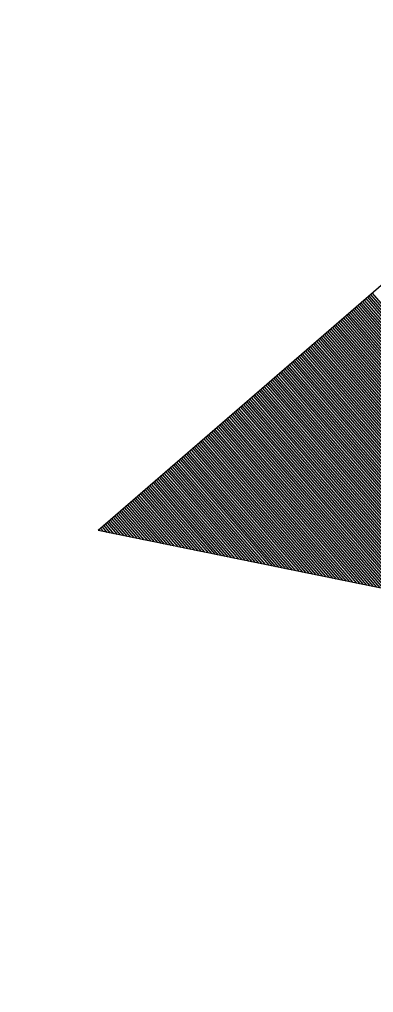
# Model space of a CAD drawing. Extents: x 192699 to 285914, y 194342 to 233219.
# Drawn here: x 262875.061 to 262875.398, y 213587.189 to 213588.116 of the extents above; entities that cross this region are included whole.
import ezdxf

# ---------------------------------------------------------------- set-up
doc = ezdxf.new("R2010")
doc.units = 0
doc.layers.add('TYPICAL SECTION FOR MOT', color=7, linetype='Continuous')

msp = doc.modelspace()

# ---------------------------------------------------------------- linework, layer by layer
at = {"layer": 'TYPICAL SECTION FOR MOT'}
for p, q in [((262875.56116, 213587.99732), (262875.13588, 213587.62915)), ((262875.38929, 213587.84854), (262875.67406, 213587.51961)), ((262875.39081, 213587.84985), (262875.67727, 213587.51895)), ((262875.39232, 213587.85116), (262875.68048, 213587.5183)), ((262875.39383, 213587.85246), (262875.68369, 213587.51765)), ((262875.39534, 213587.85377), (262875.6869, 213587.51699)), ((262875.39685, 213587.85508), (262875.69011, 213587.51634)), ((262875.37871, 213587.83937), (262875.65158, 213587.52418)), ((262875.38022, 213587.84068), (262875.65479, 213587.52353)), ((262875.38173, 213587.84199), (262875.658, 213587.52287)), ((262875.38325, 213587.8433), (262875.66121, 213587.52222)), ((262875.38476, 213587.84461), (262875.66442, 213587.52157)), ((262875.38627, 213587.84592), (262875.66763, 213587.52091)), ((262875.38778, 213587.84723), (262875.67084, 213587.52026)), ((262875.36813, 213587.83021), (262875.6291, 213587.52876)), ((262875.36964, 213587.83152), (262875.63231, 213587.5281)), ((262875.37115, 213587.83283), (262875.63552, 213587.52745)), ((262875.37266, 213587.83414), (262875.63873, 213587.5268)), ((262875.37417, 213587.83545), (262875.64194, 213587.52614)), ((262875.37569, 213587.83676), (262875.64515, 213587.52549)), ((262875.3772, 213587.83806), (262875.64837, 213587.52484)), ((262875.35754, 213587.82105), (262875.60662, 213587.53333)), ((262875.35905, 213587.82236), (262875.60983, 213587.53268)), ((262875.36056, 213587.82367), (262875.61304, 213587.53203)), ((262875.36208, 213587.82497), (262875.61625, 213587.53137)), ((262875.36359, 213587.82628), (262875.61946, 213587.53072)), ((262875.3651, 213587.82759), (262875.62268, 213587.53006)), ((262875.36661, 213587.8289), (262875.62589, 213587.52941)), ((262875.34696, 213587.81188), (262875.58414, 213587.53791)), ((262875.34847, 213587.81319), (262875.58735, 213587.53725)), ((262875.34998, 213587.8145), (262875.59056, 213587.5366)), ((262875.35149, 213587.81581), (262875.59377, 213587.53595)), ((262875.353, 213587.81712), (262875.59699, 213587.53529)), ((262875.35452, 213587.81843), (262875.6002, 213587.53464)), ((262875.35603, 213587.81974), (262875.60341, 213587.53399)), ((262875.33637, 213587.80272), (262875.56166, 213587.54248)), ((262875.33788, 213587.80403), (262875.56487, 213587.54183)), ((262875.3394, 213587.80534), (262875.56809, 213587.54118)), ((262875.34091, 213587.80665), (262875.5713, 213587.54052)), ((262875.34242, 213587.80796), (262875.57451, 213587.53987)), ((262875.34393, 213587.80927), (262875.57772, 213587.53922)), ((262875.34544, 213587.81057), (262875.58093, 213587.53856)), ((262875.32579, 213587.79356), (262875.53918, 213587.54706)), ((262875.3273, 213587.79487), (262875.5424, 213587.54641)), ((262875.32881, 213587.79618), (262875.54561, 213587.54575)), ((262875.33032, 213587.79748), (262875.54882, 213587.5451)), ((262875.33184, 213587.79879), (262875.55203, 213587.54445)), ((262875.33335, 213587.8001), (262875.55524, 213587.54379)), ((262875.33486, 213587.80141), (262875.55845, 213587.54314)), ((262875.3152, 213587.78439), (262875.51671, 213587.55164)), ((262875.31671, 213587.7857), (262875.51992, 213587.55098)), ((262875.31823, 213587.78701), (262875.52313, 213587.55033)), ((262875.31974, 213587.78832), (262875.52634, 213587.54967)), ((262875.32125, 213587.78963), (262875.52955, 213587.54902)), ((262875.32276, 213587.79094), (262875.53276, 213587.54837)), ((262875.32427, 213587.79225), (262875.53597, 213587.54771)), ((262875.30462, 213587.77523), (262875.49423, 213587.55621)), ((262875.30613, 213587.77654), (262875.49744, 213587.55556)), ((262875.30764, 213587.77785), (262875.50065, 213587.5549)), ((262875.30915, 213587.77916), (262875.50386, 213587.55425)), ((262875.31067, 213587.78047), (262875.50707, 213587.5536)), ((262875.31218, 213587.78178), (262875.51028, 213587.55294)), ((262875.31369, 213587.78309), (262875.51349, 213587.55229)), ((262875.29403, 213587.76607), (262875.47175, 213587.56079)), ((262875.29555, 213587.76738), (262875.47496, 213587.56013)), ((262875.29706, 213587.76869), (262875.47817, 213587.55948)), ((262875.29857, 213587.76999), (262875.48138, 213587.55883)), ((262875.30008, 213587.7713), (262875.48459, 213587.55817)), ((262875.30159, 213587.77261), (262875.4878, 213587.55752)), ((262875.30311, 213587.77392), (262875.49102, 213587.55686)), ((262875.28194, 213587.7556), (262875.44606, 213587.56602)), ((262875.28345, 213587.7569), (262875.44927, 213587.56536)), ((262875.28496, 213587.75821), (262875.45248, 213587.56471)), ((262875.28647, 213587.75952), (262875.45569, 213587.56405)), ((262875.28798, 213587.76083), (262875.4589, 213587.5634)), ((262875.2895, 213587.76214), (262875.46211, 213587.56275)), ((262875.29101, 213587.76345), (262875.46533, 213587.56209)), ((262875.29252, 213587.76476), (262875.46854, 213587.56144)), ((262875.27135, 213587.74643), (262875.42358, 213587.57059)), ((262875.27286, 213587.74774), (262875.42679, 213587.56994)), ((262875.27438, 213587.74905), (262875.43, 213587.56928)), ((262875.27589, 213587.75036), (262875.43321, 213587.56863)), ((262875.2774, 213587.75167), (262875.43642, 213587.56798)), ((262875.27891, 213587.75298), (262875.43964, 213587.56732)), ((262875.28042, 213587.75429), (262875.44285, 213587.56667)), ((262875.26077, 213587.73727), (262875.4011, 213587.57517)), ((262875.26228, 213587.73858), (262875.40431, 213587.57451)), ((262875.26379, 213587.73989), (262875.40752, 213587.57386)), ((262875.2653, 213587.7412), (262875.41074, 213587.57321)), ((262875.26682, 213587.7425), (262875.41395, 213587.57255)), ((262875.26833, 213587.74381), (262875.41716, 213587.5719)), ((262875.26984, 213587.74512), (262875.42037, 213587.57124)), ((262875.25018, 213587.72811), (262875.37862, 213587.57974)), ((262875.25169, 213587.72941), (262875.38183, 213587.57909)), ((262875.25321, 213587.73072), (262875.38505, 213587.57843)), ((262875.25472, 213587.73203), (262875.38826, 213587.57778)), ((262875.25623, 213587.73334), (262875.39147, 213587.57713)), ((262875.25774, 213587.73465), (262875.39468, 213587.57647)), ((262875.25925, 213587.73596), (262875.39789, 213587.57582)), ((262875.2396, 213587.71894), (262875.35614, 213587.58432)), ((262875.24111, 213587.72025), (262875.35936, 213587.58366)), ((262875.24262, 213587.72156), (262875.36257, 213587.58301)), ((262875.24413, 213587.72287), (262875.36578, 213587.58236)), ((262875.24565, 213587.72418), (262875.36899, 213587.5817)), ((262875.24716, 213587.72549), (262875.3722, 213587.58105)), ((262875.24867, 213587.7268), (262875.37541, 213587.5804)), ((262875.22901, 213587.70978), (262875.33367, 213587.58889)), ((262875.23053, 213587.71109), (262875.33688, 213587.58824)), ((262875.23204, 213587.7124), (262875.34009, 213587.58759)), ((262875.23355, 213587.71371), (262875.3433, 213587.58693)), ((262875.23506, 213587.71501), (262875.34651, 213587.58628)), ((262875.23657, 213587.71632), (262875.34972, 213587.58562)), ((262875.23809, 213587.71763), (262875.35293, 213587.58497)), ((262875.21843, 213587.70062), (262875.31119, 213587.59347)), ((262875.21994, 213587.70192), (262875.3144, 213587.59282)), ((262875.22145, 213587.70323), (262875.31761, 213587.59216)), ((262875.22296, 213587.70454), (262875.32082, 213587.59151)), ((262875.22448, 213587.70585), (262875.32403, 213587.59085)), ((262875.22599, 213587.70716), (262875.32724, 213587.5902)), ((262875.2275, 213587.70847), (262875.33045, 213587.58955)), ((262875.20784, 213587.69145), (262875.28871, 213587.59804)), ((262875.20936, 213587.69276), (262875.29192, 213587.59739)), ((262875.21087, 213587.69407), (262875.29513, 213587.59674)), ((262875.21238, 213587.69538), (262875.29834, 213587.59608)), ((262875.21389, 213587.69669), (262875.30155, 213587.59543)), ((262875.2154, 213587.698), (262875.30476, 213587.59478)), ((262875.21692, 213587.69931), (262875.30798, 213587.59412)), ((262875.19726, 213587.68229), (262875.26623, 213587.60262)), ((262875.19877, 213587.6836), (262875.26944, 213587.60197)), ((262875.20028, 213587.68491), (262875.27265, 213587.60131)), ((262875.2018, 213587.68622), (262875.27586, 213587.60066)), ((262875.20331, 213587.68753), (262875.27907, 213587.60001)), ((262875.20482, 213587.68883), (262875.28229, 213587.59935)), ((262875.20633, 213587.69014), (262875.2855, 213587.5987)), ((262875.18667, 213587.67313), (262875.24375, 213587.6072)), ((262875.18819, 213587.67443), (262875.24696, 213587.60654)), ((262875.1897, 213587.67574), (262875.25017, 213587.60589)), ((262875.19121, 213587.67705), (262875.25339, 213587.60523)), ((262875.19272, 213587.67836), (262875.2566, 213587.60458)), ((262875.19424, 213587.67967), (262875.25981, 213587.60393)), ((262875.19575, 213587.68098), (262875.26302, 213587.60327)), ((262875.17609, 213587.66396), (262875.22127, 213587.61177)), ((262875.1776, 213587.66527), (262875.22448, 213587.61112)), ((262875.17911, 213587.66658), (262875.2277, 213587.61046)), ((262875.18063, 213587.66789), (262875.23091, 213587.60981)), ((262875.18214, 213587.6692), (262875.23412, 213587.60916)), ((262875.18365, 213587.67051), (262875.23733, 213587.6085)), ((262875.18516, 213587.67182), (262875.24054, 213587.60785)), ((262875.16551, 213587.6548), (262875.19879, 213587.61635)), ((262875.16702, 213587.65611), (262875.20201, 213587.61569)), ((262875.16853, 213587.65742), (262875.20522, 213587.61504)), ((262875.17004, 213587.65873), (262875.20843, 213587.61439)), ((262875.17155, 213587.66004), (262875.21164, 213587.61373)), ((262875.17307, 213587.66134), (262875.21485, 213587.61308)), ((262875.17458, 213587.66265), (262875.21806, 213587.61242)), ((262875.15492, 213587.64564), (262875.17632, 213587.62092)), ((262875.15643, 213587.64694), (262875.17953, 213587.62027)), ((262875.15794, 213587.64825), (262875.18274, 213587.61961)), ((262875.15946, 213587.64956), (262875.18595, 213587.61896)), ((262875.16097, 213587.65087), (262875.18916, 213587.61831)), ((262875.16248, 213587.65218), (262875.19237, 213587.61765)), ((262875.16399, 213587.65349), (262875.19558, 213587.617)), ((262875.14282, 213587.63516), (262875.15063, 213587.62615)), ((262875.14434, 213587.63647), (262875.15384, 213587.6255)), ((262875.14585, 213587.63778), (262875.15705, 213587.62484)), ((262875.14736, 213587.63909), (262875.16026, 213587.62419)), ((262875.14887, 213587.6404), (262875.16347, 213587.62354)), ((262875.15038, 213587.64171), (262875.16668, 213587.62288)), ((262875.1519, 213587.64302), (262875.16989, 213587.62223)), ((262875.15341, 213587.64433), (262875.1731, 213587.62158)), ((262876.58093, 213587.33501), (262875.13588, 213587.62915)), ((262875.13678, 213587.62993), (262875.13778, 213587.62877)), ((262875.13829, 213587.63124), (262875.14099, 213587.62811)), ((262875.1398, 213587.63255), (262875.1442, 213587.62746)), ((262875.14131, 213587.63385), (262875.14741, 213587.6268))]:
    msp.add_line(p, q, dxfattribs=at)

# ---------------------------------------------------------------- texts
msp.add_text('15\'-0" RAMP - STAGE 3 TRAFFIC', height=0.36, rotation=40.8833, dxfattribs=at).set_placement((262873.26961, 213583.06915))

doc.saveas('drawing.dxf')
